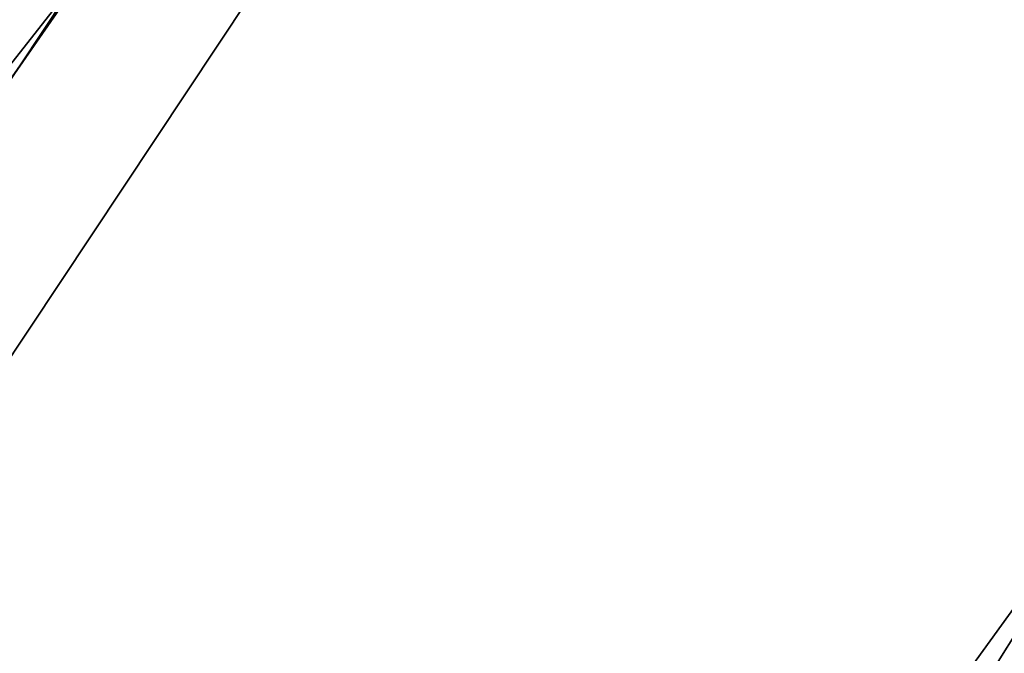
# Model space of a CAD drawing. Extents: x -91 to 91, y -91 to 262.
# Tile 302 of 480: x -51 to -42, y 29 to 35. Entities that reach past the tile are written whole.
import ezdxf

# ---------------------------------------------------------------- set-up
doc = ezdxf.new("R2010")
doc.units = 0
doc.header["$LTSCALE"] = 25.4
doc.layers.get('0').update_dxf_attribs({"linetype": 'CONTINUOUS'})

# ---------------------------------------------------------------- blocks, each defined once
blk = doc.blocks.new('ETE0_STL_1')
at = {"color": 0}
for p, q in [((-46.243, 41.2237, 327.5076), (-51.2281, 34.8351, 327.5076)), ((-51.2281, 34.8351, 328.5076), (-46.243, 41.2237, 328.5076)), ((-46.243, 41.2237, 327.5076), (-51.2281, 34.8351, 327.5076)), ((-51.2281, 34.8351, 328.5076), (-46.243, 41.2237, 328.5076)), ((-53.0791, 32.0407, 330.5076), (-48.4429, 38.6948, 330.5076)), ((-48.4429, 38.6948, 321.0076), (-53.0791, 32.0407, 321.0076)), ((-48.4429, 38.6948, 321.0076), (-53.0791, 32.0407, 321.0076)), ((-53.0791, 32.0407, 330.5076), (-48.4429, 38.6948, 330.5076)), ((-49.2803, 37.6225, 159.5), (-53.7694, 30.8683, 159.5)), ((-53.7694, 30.8683, 169), (-49.2803, 37.6225, 169)), ((-53.7694, 30.8683, 169), (-49.2803, 37.6225, 169)), ((-49.2803, 37.6225, 159.5), (-53.7694, 30.8683, 159.5)), ((-51.8768, 31.064, 164.5076), (-48.7645, 35.7519, 164.5076)), ((-48.7645, 35.7519, 162.5076), (-51.8768, 31.064, 162.5076)), ((-48.7645, 35.7519, 162.5076), (-51.8768, 31.064, 162.5076)), ((-51.8768, 31.064, 164.5076), (-48.7645, 35.7519, 164.5076)), ((-39.2728, 32.9273, 162.5076), (-43.5591, 27.0031, 162.5076)), ((-43.5591, 27.0031, 164.5076), (-39.2728, 32.9273, 164.5076)), ((-43.5591, 27.0031, 164.5076), (-39.2728, 32.9273, 164.5076)), ((-39.2728, 32.9273, 162.5076), (-43.5591, 27.0031, 162.5076)), ((-40.9583, 30.4717, 327.5076), (-45.3159, 23.5069, 327.5076)), ((-45.3159, 23.5069, 160.5076), (-40.9583, 30.4717, 160.5076)), ((-40.9583, 30.4717, 327.5076), (-45.3159, 23.5069, 327.5076)), ((-45.3159, 23.5069, 160.5076), (-40.9583, 30.4717, 160.5076))]:
    blk.add_line(p, q, dxfattribs=at)

msp = doc.modelspace()

# ---------------------------------------------------------------- block references
at = {"color": 253}
msp.add_blockref('ETE0_STL_1', (0, 0), dxfattribs=at)

doc.saveas('drawing.dxf')
